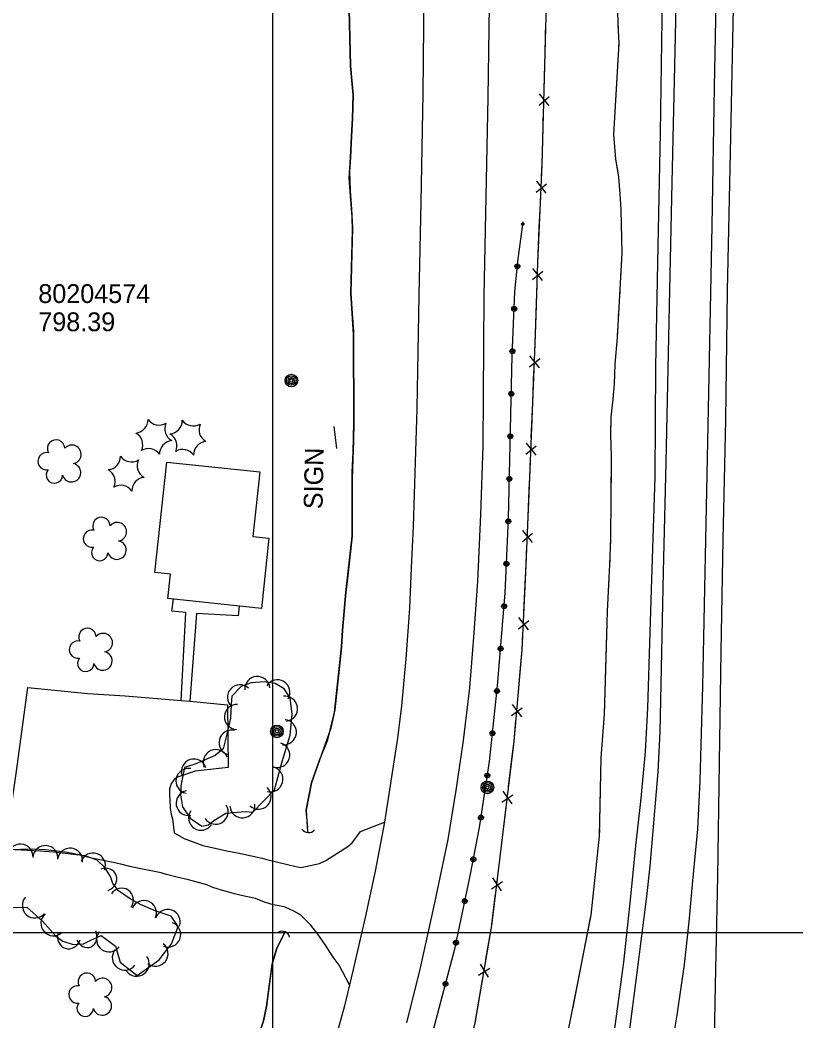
# Model space of a CAD drawing. Extents: x 591954 to 597000, y 198576 to 213500.
# Drawn here: x 593919.4 to 594166.9, y 211471.8 to 211791 of the extents above; entities that cross this region are included whole.
import ezdxf

# ---------------------------------------------------------------- set-up
doc = ezdxf.new("R2010")
doc.units = 0
for name, color, linetype in [('Level 10', 7, 'Continuous'), ('Level 11', 7, 'Continuous'), ('Level 12', 7, 'Continuous'), ('Level 14', 7, 'Continuous'), ('Level 15', 7, 'Continuous'), ('Level 17', 7, 'Continuous'), ('Level 18', 7, 'Continuous'), ('Level 19', 7, 'Continuous'), ('Level 6', 7, 'Continuous')]:
    doc.layers.add(name, color=color, linetype=linetype)

msp = doc.modelspace()

# ---------------------------------------------------------------- linework, layer by layer
at = {"layer": 'Level 10'}
for p, q in [((594000, 211000), (594000, 212500)), ((593000, 211500), (595000, 211500)), ((593000, 211500), (595000, 211500)), ((594000, 210000), (594000, 211500))]:
    msp.add_line(p, q, dxfattribs=at)
at = {"layer": 'Level 11'}
for points in [[(594155.86, 212265.12), (594154.93, 212219.05), (594154.3, 212182.08), (594153.47, 212134.47), (594152.44, 212089.34), (594151.78, 212053.1), (594150.91, 212014.25), (594150.05, 211970.16), (594148.65, 211897.15), (594147.73, 211846.24), (594147.05, 211805.22), (594145.9, 211748.75), (594144.93, 211704.67), (594144.37, 211663.5), (594143.56, 211625.23), (594142.92, 211589.62), (594142.44, 211554.26), (594141.84, 211517.88), (594141.14, 211483.09), (594140.22, 211437.35), (594139.31, 211397.3), (594138.56, 211351.93)], [(594137.47, 212264.93), (594135.86, 212188.25), (594135.15, 212147.3), (594134.11, 212091.97), (594133.31, 212044.89), (594132.05, 211985.54), (594131.44, 211941.36), (594130.17, 211879.97), (594129.18, 211828.32), (594128.35, 211785.82), (594127.33, 211739.19), (594126.43, 211699.92), (594125.41, 211649.92), (594124.52, 211615.07), (594123.48, 211563.86), (594122.84, 211551.23), (594120.25, 211521.19), (594119.2, 211511.47), (594116.07, 211486.42), (594113.56, 211467.46)], [(594123.72, 211755.05), (594124.77, 211827.42), (594124.98, 211847.79), (594125.38, 211880.16), (594126.42, 211911.87), (594126.97, 211929.88), (594127.59, 211966.93), (594127.97, 211995.1), (594128.83, 212030.12), (594129.71, 212066.96), (594130.65, 212116.9), (594130.88, 212149.89), (594131.58, 212190.98), (594132.44, 212226.55), (594133.33, 212263.66)], [(594042.78, 211471.23), (594047.12, 211488.76), (594051.73, 211509.53), (594055.93, 211529.71), (594058.62, 211546), (594060.85, 211561.22), (594062.89, 211578), (594064.12, 211594.17), (594065.37, 211611.99), (594066.36, 211633.28), (594067.07, 211655.2), (594067.47, 211703.07), (594068.66, 211766.3), (594069.33, 211810.4), (594070.17, 211853.2), (594071.23, 211895.49), (594071.76, 211926.82), (594072.7, 211974.05), (594074.03, 212034.81), (594074.71, 212081.89), (594075.63, 212142.13), (594076.35, 212189.13), (594077.69, 212261.21)], [(594126.08, 211456.38), (594128.98, 211473.68), (594131.3, 211489.78), (594132.79, 211503.45), (594134.04, 211516.52), (594135.54, 211532.97), (594136.29, 211548.4), (594136.63, 211559.82), (594137.22, 211578.58), (594138.2, 211630.48), (594139.23, 211677.41), (594140.12, 211725.39), (594140.93, 211769.57), (594141.67, 211807.48), (594142.23, 211833.64), (594142.64, 211858.06), (594143.37, 211887.02), (594143.99, 211926.86), (594144.68, 211962.03), (594145.57, 212003.15), (594146.31, 212039.54), (594147.03, 212088.15)], [(594053.23, 212058.62), (594052.37, 212018.16), (594051.69, 211987.35), (594051.08, 211949.64), (594050.39, 211912.23), (594049.34, 211866.95), (594048.8, 211837.48), (594048.23, 211799.88), (594047.85, 211767.59), (594047.18, 211732.78), (594046.6, 211703.33), (594045.92, 211667.08), (594044.83, 211629.49), (594044.16, 211616.3), (594043.65, 211603.43), (594042.46, 211587.32), (594041.03, 211572.28), (594039.79, 211562.03), (594037.63, 211548.3), (594035.66, 211535.25)], [(594085.71, 211348.03), (594090.23, 211365.43), (594094.06, 211385.78), (594097.39, 211402.74), (594100.64, 211420.63), (594103.32, 211435.7), (594105.9, 211451.55), (594109.09, 211469.44), (594111.97, 211490.6), (594114.11, 211510.48), (594115.85, 211527.67), (594117.41, 211541.8), (594118.86, 211557.62), (594119.68, 211571.55), (594120.14, 211589.04), (594120.9, 211612.72), (594121.93, 211645.26), (594122.17, 211680.52), (594122.97, 211718.99), (594123.72, 211755.05)], [(594035.66, 211535.25), (594032.69, 211519.56), (594029.47, 211504.79), (594025.69, 211488.17), (594024.43, 211483.31)], [(594024.43, 211483.31), (594022.84, 211476.68), (594019.79, 211465.48), (594012.92, 211442.3), (594003.45, 211414), (593992.63, 211385.27), (593984.43, 211365.54), (593974.41, 211341.95)]]:
    msp.add_lwpolyline(points, dxfattribs=at)
at = {"layer": 'Level 12'}
msp.add_lwpolyline([(593962.41, 211614.79), (593966.15, 211650.03), (593995.82, 211646.89), (593993.65, 211626.36), (593998.78, 211625.82), (593996.4, 211603.37), (593966.54, 211606.53), (593967.36, 211614.26), (593962.41, 211614.79)], dxfattribs=at)
at = {"layer": 'Level 14'}
msp.add_lwpolyline([(594019.46, 211661.44), (594020.32, 211654.33)], dxfattribs=at)
for centre, radius in [((594005.92, 211676.06), 2.02), ((594005.92, 211676.07), 1.52), ((594005.93, 211676.03), 1.01), ((594005.93, 211676.04), 0.502), ((594001.34, 211564.17), 2.02), ((594001.34, 211564.18), 1.52), ((594001.34, 211564.14), 1.01), ((594001.35, 211564.15), 0.502), ((594068.47, 211546.3), 2.02), ((594068.46, 211546.31), 1.52), ((594068.47, 211546.27), 1.01), ((594068.47, 211546.28), 0.502)]:
    msp.add_circle(centre, radius, dxfattribs=at)
at = {"layer": 'Level 15'}
for p, q in [((594088.17, 211763.65), (594085.03, 211767.45)), ((594084.94, 211763.9), (594088.18, 211766.61)), ((594084.03, 211736.09), (594087.32, 211738.74)), ((594087.26, 211735.77), (594084.19, 211739.63)), ((594082.84, 211708.24), (594086.1, 211710.93)), ((594086.07, 211707.96), (594082.96, 211711.78)), ((594085.1, 211680.11), (594082.01, 211683.95)), ((594081.87, 211680.4), (594085.15, 211683.07)), ((594080.75, 211652.57), (594084.03, 211655.23)), ((594083.98, 211652.27), (594080.89, 211656.11)), ((594079.62, 211624.73), (594082.9, 211627.4)), ((594082.85, 211624.43), (594079.76, 211628.27)), ((594078.35, 211596.91), (594081.65, 211599.55)), ((594081.57, 211596.58), (594078.52, 211600.45)), ((594079.41, 211568.75), (594076.5, 211572.73)), ((594076.19, 211569.2), (594079.59, 211571.71)), ((594073.11, 211541.56), (594076.6, 211543.95)), ((594076.31, 211541), (594073.54, 211545.08)), ((594069.74, 211513.91), (594073.23, 211516.3)), ((594072.94, 211513.35), (594070.18, 211517.43)), ((594068.81, 211485.72), (594066.24, 211489.93)), ((594065.64, 211486.43), (594069.24, 211488.66))]:
    msp.add_line(p, q, dxfattribs=at)
for points in [[(594064.58, 211471.09), (594069.84, 211502.24), (594076.98, 211560.92), (594079.52, 211590.12), (594080.71, 211614.85), (594081.95, 211645.17), (594083.66, 211687.72), (594084.52, 211713.59), (594085.93, 211744.94), (594088.15, 211827.96), (594089.94, 211867.23), (594090.33, 211875.35), (594090.1, 211898.74), (594090.73, 211938.52), (594091.87, 211987.96), (594093.03, 212036.92), (594094.17, 212104.17), (594094.48, 212134.88), (594094.95, 212161.34), (594096.74, 212242.38), (594096.88, 212262.09)], [(594086.88, 211780.43), (594087.15, 211790.39)], [(594086.58, 211769.11), (594086.88, 211780.43)], [(594086.14, 211752.58), (594086.4, 211762.54)], [(594085.77, 211741.27), (594085.93, 211744.94), (594086.14, 211752.58)], [(594085.02, 211724.74), (594085.47, 211734.69)], [(594084.51, 211713.44), (594084.52, 211713.59), (594085.02, 211724.74)], [(594083.97, 211696.91), (594084.3, 211706.86)], [(594083.58, 211685.59), (594083.66, 211687.72), (594083.97, 211696.91)], [(594082.91, 211669.07), (594083.31, 211679.02)], [(594082.46, 211657.75), (594082.91, 211669.07)], [(594081.79, 211641.23), (594081.95, 211645.17), (594082.2, 211651.18)], [(594081.33, 211629.92), (594081.79, 211641.23)], [(594080.64, 211613.39), (594080.71, 211614.85), (594081.06, 211623.34)], [(594080.1, 211602.08), (594080.64, 211613.39)], [(594079.13, 211585.58), (594079.52, 211590.12), (594079.78, 211595.51)], [(594078.14, 211574.3), (594079.13, 211585.58)], [(594076.6, 211557.83), (594076.98, 211560.92), (594077.57, 211567.74)], [(594075.23, 211546.59), (594076.6, 211557.83)], [(594073.24, 211530.18), (594074.44, 211540.06)], [(594071.87, 211518.94), (594073.24, 211530.18)], [(594069.87, 211502.52), (594071.07, 211512.4)], [(594068, 211491.36), (594069.84, 211502.24), (594069.87, 211502.52)], [(594065.24, 211475.05), (594066.9, 211484.87)], [(594062.7, 211464.03), (594064.58, 211471.09), (594065.24, 211475.05)]]:
    msp.add_lwpolyline(points, dxfattribs=at)
for centre, start, end in [((594011.4, 211534.37), 213.1794, 319.419), ((594002.95, 211497.9), 13.4794, 119.719)]:
    msp.add_arc(centre, 2.5, start, end, dxfattribs=at)
at = {"layer": 'Level 17'}
for points in [[(594006.26, 211341.75), (594011.21, 211354.77), (594015.58, 211365.81), (594020.41, 211377.36), (594024.8, 211388.6), (594029.16, 211400.15), (594032.7, 211410.63), (594036.24, 211420.42), (594039.54, 211430.62), (594042.99, 211441.21), (594047.1, 211454.54), (594051.03, 211468.27), (594058.16, 211495.26), (594062.92, 211518.07), (594065.91, 211533.48), (594069.13, 211554.58), (594071.68, 211578.72), (594074.14, 211608.38), (594075.15, 211631.94), (594076.38, 211684), (594077.24, 211704.29), (594078.19, 211714.01), (594079.85, 211726.64)], [(594006.26, 211341.75), (594011.21, 211354.77), (594015.58, 211365.81), (594020.41, 211377.36), (594024.8, 211388.6), (594029.16, 211400.15), (594032.7, 211410.63), (594036.24, 211420.42), (594039.54, 211430.62), (594042.99, 211441.21), (594047.1, 211454.54), (594051.03, 211468.27), (594058.16, 211495.26), (594062.92, 211518.07), (594065.91, 211533.48), (594069.13, 211554.58), (594071.68, 211578.72), (594074.14, 211608.38), (594075.15, 211631.94), (594076.38, 211684), (594077.24, 211704.29), (594078.19, 211714.01), (594079.85, 211726.64)], [(593970.78, 211573.96), (593972.31, 211602.03), (593967.81, 211602.49), (593968.35, 211606.34)], [(593975.62, 211601.78), (593973.5, 211573.8)], [(593975.62, 211601.79), (593975.62, 211601.78)], [(593989.32, 211604.12), (593988.96, 211601.04), (593975.66, 211601.78)], [(593916.25, 211538.52), (593916.84, 211541.75), (593918.25, 211551.52), (593921.84, 211578.14), (593941.02, 211576.26), (593952.89, 211575.5), (593970.78, 211573.96)], [(593973.5, 211573.8), (593985.58, 211572.61), (593985.78, 211552.64), (593975.28, 211551.45), (593969.58, 211549.51), (593968.69, 211548.97), (593967.61, 211547.53), (593967.09, 211545.76), (593967.1, 211543.8), (593967.17, 211542.45), (593967.28, 211539.72), (593967.6, 211537.78), (593968.06, 211536.25), (593968.49, 211531.83)], [(593970.78, 211573.96), (593973.5, 211573.8)], [(593968.49, 211531.83), (593971.72, 211529.99), (593977.7, 211527.74), (593980.1, 211527.21), (593982.62, 211526.68), (593985.38, 211526.1), (593988.79, 211525.47), (593992.28, 211524.69), (593994.6, 211524.16), (593996.62, 211523.71), (593998.08, 211523.35), (594005.11, 211521.58), (594006.92, 211521.14), (594008.98, 211520.77), (594014.9, 211522.02), (594016.95, 211522.98), (594023.94, 211527.42), (594025.28, 211528.58), (594027.98, 211532.23), (594035.66, 211535.25)], [(594024.43, 211483.31), (594021.17, 211489.56), (594019.56, 211491.71), (594018.31, 211493.63), (594017.04, 211495.61), (594015.83, 211497.41), (594014.39, 211499.51), (594012.14, 211502.35), (594008.81, 211505.65), (594006.71, 211506.79), (594003.97, 211508.09), (594002.07, 211508.49), (594000.08, 211508.86), (593997.39, 211509.7), (593994.51, 211510.81), (593989.95, 211511.86), (593987.84, 211512.39), (593985.94, 211512.85), (593983.68, 211513.5), (593980.84, 211514.42), (593978.92, 211515.25), (593973.08, 211516.78), (593969.41, 211517.64), (593966.13, 211518.49), (593964.35, 211519.01), (593957.35, 211520.38), (593954.39, 211521.06), (593951.52, 211521.84), (593949.03, 211522.37), (593942.12, 211523.71), (593937.14, 211524.98), (593933.87, 211525.6), (593927.45, 211526.33), (593923.32, 211526.63), (593908.05, 211526.13)]]:
    msp.add_lwpolyline(points, dxfattribs=at)
for centre, major_axis, ratio in [((594079.75, 211725.92), (-0.386, 0.095), 0.99979), ((594078.03, 211712.46), (-0.786, 0.077), 0.999641), ((594078.03, 211712.46), (-0.389, 0.082), 0.999672), ((594077.01, 211698.94), (-0.789, 0.033), 0.999634), ((594077.01, 211698.94), (0.061, 0.394), 0.999087), ((594076.43, 211685.39), (-0.789, 0.033), 0.999634), ((594076.43, 211685.39), (-0.393, 0.061), 0.999657), ((594076.09, 211671.83), (0.018, 0.79), 0.999726), ((594076.09, 211671.83), (0.053, 0.394), 0.999715), ((594075.77, 211658.27), (-0.789, 0.018), 0.999641), ((594075.77, 211658.27), (-0.394, 0.053), 0.999028), ((594075.45, 211644.71), (-0.789, 0.019), 0.999656), ((594075.45, 211644.71), (0.053, 0.394), 0.999715), ((594075.11, 211631.16), (0.033, 0.789), 0.999733), ((594075.11, 211631.16), (-0.393, 0.061), 0.999657), ((594074.54, 211617.6), (-0.789, 0.033), 0.999634), ((594074.54, 211617.6), (0.061, 0.394), 0.999087), ((594073.79, 211604.07), (-0.787, 0.065), 0.999596), ((594073.79, 211604.07), (0.077, 0.391), 0.999068), ((594072.66, 211590.55), (0.065, 0.787), 0.99972), ((594072.66, 211590.55), (-0.391, 0.076), 0.999576), ((594071.5, 211577.04), (-0.785, 0.082), 0.999776), ((594071.5, 211577.04), (-0.389, 0.085), 0.99918), ((594070.08, 211563.55), (-0.785, 0.083), 0.999843), ((594070.08, 211563.55), (-0.389, 0.085), 0.99918), ((594068.45, 211550.09), (-0.781, 0.12), 0.999495), ((594068.45, 211550.09), (0.103, 0.384), 0.999865), ((594066.4, 211536.68), (0.119, 0.781), 0.999879), ((594066.4, 211536.68), (0.103, 0.384), 0.999865), ((594063.95, 211523.34), (-0.775, 0.15), 0.999851), ((594063.94, 211523.34), (0.119, 0.38), 0.999178), ((594061.25, 211510.05), (0.161, 0.773), 0.999759), ((594061.25, 211510.05), (-0.378, 0.124), 0.999864), ((594058.47, 211496.77), (0.161, 0.773), 0.999759), ((594058.47, 211496.78), (-0.378, 0.123), 0.999607), ((594055.09, 211483.64), (-0.764, 0.202), 0.999568), ((594055.09, 211483.64), (-0.371, 0.143), 0.999215)]:
    msp.add_ellipse(centre, major_axis=major_axis, ratio=ratio, dxfattribs=at)
at = {"layer": 'Level 18'}
for points in [[(593971.86, 211552.69), (593970.67, 211546.76), (593970.56, 211543.88), (593971.25, 211540.08), (593973.64, 211536.45), (593977.34, 211533.97), (593979.47, 211534.36), (593981.22, 211535.72), (593985.03, 211538.1), (593991.18, 211538.57), (593993.66, 211538.42), (594000.52, 211545.56), (594001.91, 211550.64), (594002.96, 211554.51), (594005.55, 211562.94), (594006.21, 211569.63), (594005.56, 211574.85), (594003.65, 211577.74), (594000.79, 211579.47), (593997.32, 211579.96), (593993.06, 211579.62), (593989.87, 211578.48), (593986.97, 211575.35), (593986.69, 211572.74), (593986.48, 211568.33), (593985.38, 211563.27), (593984.2, 211558.58), (593981.63, 211556.48), (593975.48, 211553.81), (593971.86, 211552.69)], [(593912.09, 211508.02), (593921.59, 211508.06), (593926.59, 211503.67), (593930.84, 211498.88), (593933.02, 211497.22), (593936.3, 211496.2), (593939.58, 211496.42), (593941.93, 211497.53), (593945.22, 211499.05), (593949.87, 211495.61), (593951.31, 211490.51), (593956.74, 211486.34), (593963.71, 211491.33), (593967.73, 211496.42), (593969.86, 211501.97), (593967.57, 211505.2), (593962.51, 211506.96), (593957.76, 211508.99), (593954.55, 211510.79), (593950.81, 211513.31), (593948.95, 211515.65), (593948.18, 211517.85), (593946.43, 211520.8), (593943.99, 211523.11), (593940.19, 211524.44), (593930.07, 211525.64), (593925.78, 211525.95), (593917.74, 211526.4)]]:
    msp.add_lwpolyline(points, dxfattribs=at)
for centre, radius, start, end in [((593955.91, 211663.58), 4.3, 275.2113, 0.9762), ((593963.73, 211666.14), 4.3, 215.2113, 300.9762), ((593969.84, 211660.65), 4.3, 155.2113, 240.9762), ((593966.82, 211663.32), 4.3, 275.2113, 0.9762), ((593974.64, 211665.87), 4.3, 215.2113, 300.9762), ((593980.76, 211660.38), 4.3, 155.2113, 240.9762), ((593954.22, 211655.54), 4.3, 335.2113, 60.9762), ((593965.13, 211655.27), 4.3, 335.2113, 60.9762), ((593930.86, 211654.38), 2.78, 1.3946, 209.1675), ((593935.9, 211652.52), 2.97, 278.4237, 139.6575), ((593968.15, 211652.6), 4.3, 95.2113, 180.9762), ((593979.06, 211652.34), 4.3, 95.2113, 180.9762), ((593927.86, 211650.3), 2.78, 78.0716, 279.0826), ((593960.33, 211650.05), 4.3, 35.2113, 120.9762), ((593971.25, 211649.78), 4.3, 35.2113, 120.9762), ((593935.79, 211646.67), 2.97, 196.0745, 79.0477), ((593947.1, 211651.87), 4.3, 275.2113, 0.9762), ((593954.92, 211654.42), 4.3, 215.2113, 300.9762), ((593961.04, 211648.93), 4.3, 155.2113, 240.9762), ((593930.32, 211645.9), 2.61, 140.7797, 358.7123), ((593945.41, 211643.83), 4.3, 335.2113, 60.9762), ((593951.53, 211638.34), 4.3, 35.2113, 120.9762), ((593959.34, 211640.89), 4.3, 95.2113, 180.9762), ((593945.33, 211629.69), 2.78, 1.3946, 209.1675), ((593950.37, 211627.83), 2.97, 278.4237, 139.6575), ((593942.33, 211625.61), 2.78, 78.0716, 279.0826), ((593950.26, 211621.98), 2.97, 196.0745, 79.0477), ((593944.79, 211621.21), 2.61, 140.7797, 358.7123), ((593940.86, 211594.32), 2.78, 1.3946, 209.1675), ((593945.9, 211592.46), 2.97, 278.4237, 139.6575), ((593937.86, 211590.24), 2.78, 78.0716, 279.0826), ((593945.79, 211586.61), 2.97, 196.0745, 79.0477), ((593940.32, 211585.84), 2.61, 140.7797, 358.7123), ((593940.69, 211484.32), 2.78, 1.3946, 209.1675), ((593937.69, 211480.24), 2.78, 78.0716, 279.0826), ((593945.73, 211482.46), 2.97, 278.4237, 139.6575), ((593940.15, 211475.84), 2.61, 140.7797, 358.7123), ((593945.62, 211476.61), 2.97, 196.0745, 79.0477)]:
    msp.add_arc(centre, radius, start, end, dxfattribs=at)
for centre, major_axis, ratio, start_param, end_param in [((593995.07, 211577.68), (4, -0.14), 0.999789, 0.114182, 3.255508), ((593989.53, 211575.04), (2.72, 2.94), 0.999823, 0.000134, 3.141459), ((594001.47, 211576.61), (2.56, 3.08), 0.99592, 4.860045, 8.00137), ((594003.88, 211571.37), (-3.84, -1.13), 0.999582, 1.407813, 4.549138), ((593988.6, 211568.78), (1.25, 3.8), 0.999964, 0.271382, 3.412707), ((594003.54, 211563.88), (3.81, -1.21), 0.99903, 4.921368, 8.062693), ((593986.86, 211560.56), (2.2, 3.34), 0.999921, 0.336799, 3.478124), ((594001.43, 211556.63), (3.54, -1.86), 0.997613, 4.898177, 8.039502), ((593981.82, 211554.36), (0.73, 3.93), 0.999287, 5.306223, 8.447548), ((593974.83, 211551.35), (3.64, 1.65), 0.999773, 6.159069, 9.300394), ((593973.12, 211548.35), (-3.32, 2.24), 0.99959, 5.1069, 8.248225), ((593999.26, 211548.88), (-3.98, 0.41), 0.9972, 1.407307, 4.548632), ((593973.16, 211541.28), (3.91, 0.84), 0.994107, 1.538293, 4.679618), ((593995.47, 211543.33), (-3.46, 2.01), 0.996734, 1.333745, 4.47507), ((593981.78, 211538.54), (0.01, -4), 0.999226, 5.266839, 8.408164), ((593990.32, 211540.6), (-3.21, 2.39), 0.999633, 0.718468, 3.859793), ((593977.14, 211536.62), (-3.89, -0.92), 0.999831, 5.461488, 8.602813), ((593919.52, 211524.21), (3.9, -0.91), 0.999344, 0.172472, 3.313797), ((593927.47, 211523.73), (3.6, -1.75), 0.999301, 0.381868, 3.523193), ((593935.33, 211522.91), (3.54, 1.85), 0.99927, 5.682608, 8.823933), ((593942.63, 211521.36), (1.81, 3.57), 0.992535, 4.844638, 7.985963), ((593946.32, 211516.83), (-3.6, -1.74), 0.89412, 1.469742, 4.611067), ((593951.67, 211510.21), (-2.2, -3.34), 0.950863, 1.562533, 4.703859), ((593924.1, 211508.64), (2.05, 3.43), 0.997747, 1.389501, 4.530826), ((593958.88, 211506.24), (2.03, 3.45), 0.996154, 4.841218, 7.982543), ((593930.02, 211502.95), (2.4, 3.2), 0.994341, 1.371457, 4.512782), ((593966.46, 211503.37), (2, 3.46), 0.996204, 4.9001, 8.041425), ((593966.62, 211499.36), (-3.06, -2.58), 0.996525, 0.505929, 3.647254), ((593935.04, 211498.79), (-1.38, -3.75), 0.919365, 4.75874, 7.900066), ((593940.5, 211499.16), (1.21, -3.81), 0.841946, 4.82559, 7.966915), ((593947.79, 211497.81), (2.18, 3.36), 0.995326, 1.509056, 4.650382), ((593962.6, 211493.29), (-2.96, -2.69), 0.997198, 0.165603, 3.306928), ((593952.81, 211492.01), (-2.05, 3.44), 0.999969, 0.377572, 3.518897), ((593956.59, 211490.06), (-3.13, -2.49), 0.997636, 6.232327, 9.373652)]:
    msp.add_ellipse(centre, major_axis=major_axis, ratio=ratio, start_param=start_param, end_param=end_param, dxfattribs=at)
at = {"layer": 'Level 19'}
for p, q in [((594024.49, 211742.68), (594024.66, 211736.71)), ((594024.66, 211736.71), (594025.16, 211730.73)), ((594025.16, 211730.73), (594025.4, 211724.74)), ((594025.85, 211662.77), (594025.75, 211656.77)), ((594025.75, 211656.77), (594025.55, 211650.78)), ((594025.55, 211650.78), (594025.34, 211644.79)), ((594021.07, 211582.99), (594020.44, 211577.03)), ((594020.44, 211577.03), (594019.8, 211571.06)), ((594019.8, 211571.06), (594018.5, 211565.21))]:
    msp.add_line(p, q, dxfattribs=at)
for points in [[(594024.58, 211804.6), (594024.21, 211799.05), (594024.79, 211776.37), (594025.19, 211771.63)], [(594011.14, 211533.49), (594010.61, 211539.05), (594012.33, 211547.73), (594014.87, 211554.95), (594017.61, 211561.5), (594019.71, 211570.26), (594021.95, 211591.17), (594022.29, 211596.44), (594023.34, 211608.56), (594025.29, 211626.4), (594025.37, 211640.88), (594025.32, 211646.82), (594025.69, 211653.16), (594025.85, 211662.62), (594025.79, 211690.8), (594025.35, 211697.44), (594024.89, 211703.88), (594025.41, 211723.88), (594025.35, 211728.3), (594024.83, 211734.82), (594024.32, 211740.54), (594024.84, 211747.23), (594025.08, 211754.01), (594025.44, 211759.63), (594025.61, 211767.13), (594025.27, 211770.59), (594024.79, 211776.37), (594024.21, 211799.05)], [(594093.59, 211465.14), (594101.56, 211505.54), (594104.25, 211530.71), (594104.77, 211555.77), (594105.81, 211569.66), (594106.79, 211602.5), (594107.56, 211617.38), (594107.81, 211625.54), (594108.04, 211651.8), (594107.8, 211658.81), (594107.91, 211664.34), (594108.62, 211670.07), (594108.98, 211674.97), (594109.19, 211681.28), (594109.92, 211689.8), (594111.5, 211716.74), (594111.14, 211730.53), (594110.83, 211735.57), (594110.4, 211740.89), (594109.45, 211746.61), (594108.78, 211754.51), (594110.5, 211783.6), (594110.2, 211789.61), (594110.02, 211794.27)], [(594110.25, 211788.56), (594110.2, 211789.61), (594110.16, 211790.56)], [(594110.44, 211782.57), (594110.5, 211783.6), (594110.45, 211784.56)], [(594110.08, 211776.58), (594110.2, 211778.57)], [(594025.19, 211771.63), (594025.27, 211770.59), (594025.61, 211767.13), (594025.44, 211759.63), (594025.08, 211754.01), (594024.84, 211747.23), (594024.49, 211742.68)], [(594109.94, 211743.68), (594109.45, 211746.61), (594108.78, 211754.51), (594109.85, 211772.58)], [(594111.39, 211714.76), (594111.5, 211716.74), (594111.14, 211730.53), (594110.83, 211735.57), (594110.4, 211740.89), (594109.94, 211743.68)], [(594025.4, 211724.74), (594024.89, 211703.88), (594025.35, 211697.44), (594025.73, 211691.77)], [(594111.04, 211708.77), (594111.15, 211710.77)], [(594110.68, 211702.78), (594110.8, 211704.77)], [(594110.33, 211696.79), (594110.45, 211698.79)], [(594025.73, 211691.77), (594025.79, 211690.8), (594025.85, 211662.77)], [(594107.9, 211663.89), (594107.91, 211664.34), (594108.62, 211670.07), (594108.98, 211674.97), (594109.19, 211681.28), (594109.92, 211689.8), (594110.1, 211692.8)], [(594107.9, 211634.9), (594108.04, 211651.8), (594107.8, 211658.81), (594107.9, 211663.89)], [(594025.34, 211644.79), (594025.29, 211626.4), (594023.7, 211611.87)], [(594107.84, 211628.9), (594107.86, 211630.9)], [(594107.73, 211622.9), (594107.79, 211624.9)], [(594107.54, 211616.9), (594107.56, 211617.38), (594107.61, 211618.9)], [(594023.7, 211611.87), (594023.34, 211608.56), (594022.29, 211596.44), (594021.95, 211591.17), (594021.07, 211582.99)], [(594106.23, 211583.93), (594106.79, 211602.5), (594107.33, 211612.91)], [(594104.75, 211554.98), (594104.77, 211555.77), (594105.81, 211569.66), (594106.23, 211583.93)], [(594018.5, 211565.21), (594014.87, 211554.95), (594012.33, 211547.73), (594010.61, 211539.05), (594011.06, 211532.11)], [(594104.63, 211548.98), (594104.67, 211550.98)], [(594104.5, 211542.98), (594104.55, 211544.98)], [(594104.38, 211536.98), (594104.42, 211538.98)], [(594101.29, 211504.15), (594101.56, 211505.54), (594104.25, 211530.71), (594104.3, 211532.98)], [(594095.67, 211475.7), (594101.29, 211504.15)], [(593942.54, 211339.94), (593951.28, 211358.01), (593964.31, 211386.84), (593973.58, 211409.74), (593977.81, 211420.15), (593980.52, 211426.2), (593983.44, 211432.95), (593986.34, 211440.66), (593995.56, 211467.32), (593997.02, 211471.84), (593997.95, 211476.44), (593999.76, 211489.9), (594001.32, 211495.04), (594003.91, 211500.23)], [(594003.91, 211500.23), (594001.32, 211495.04), (593999.76, 211489.9), (593999.61, 211488.8)], [(593999.61, 211488.8), (593997.95, 211476.44), (593997.02, 211471.84), (593995.56, 211467.32), (593993.24, 211460.63)]]:
    msp.add_lwpolyline(points, dxfattribs=at)

# ---------------------------------------------------------------- texts
at = {"layer": 'Level 14'}
msp.add_text('SIGN', height=6, rotation=88.8057, dxfattribs=at).set_placement((594015.85, 211634.97))
at = {"layer": 'Level 6'}
for s, p in [('80204574', (593925.2, 211700.78)), ('798.39', (593925.2, 211691.78))]:
    msp.add_text(s, height=6, dxfattribs=at).set_placement(p)

doc.saveas('drawing.dxf')
